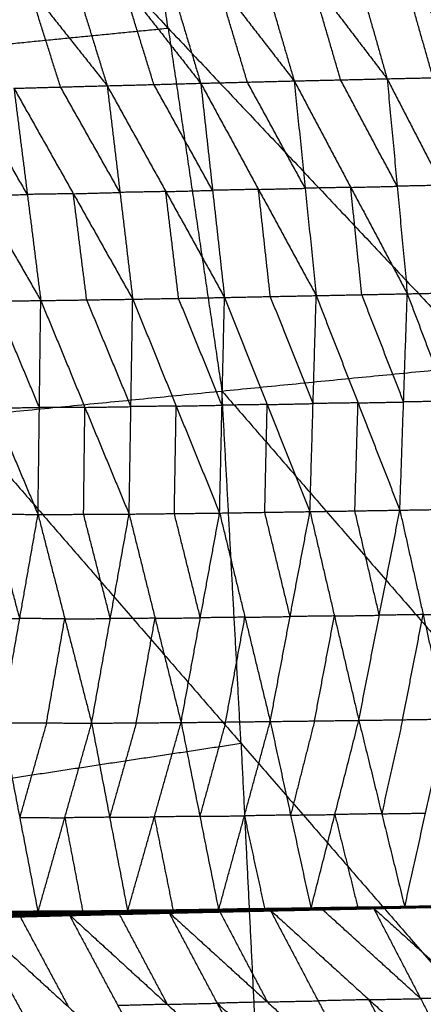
# Model space of a CAD drawing. Header units: millimetres. Extents: x -106 to 110, y -96 to 120.
# Tile 922 of 1020: x 95.46 to 100.5, y 13.77 to 26.06. Entities that reach past the tile are written whole.
import ezdxf

# ---------------------------------------------------------------- set-up
doc = ezdxf.new("R2010")
doc.units = ezdxf.units.MM
doc.header["$MEASUREMENT"] = 0
doc.layers.add('Default', color=7, linetype='Continuous', true_color=0x000000)

msp = doc.modelspace()

# ---------------------------------------------------------------- linework, layer by layer
at = {"layer": 'Default'}
for points in [[(99.844, 31.454, 12.017), (100.564, 26.603, 12.017), (101.283, 21.752, 12.017)], [(97.316, 25.957, 10.567), (96.957, 28.382, 10.567), (96.597, 30.808, 10.567)], [(93.35, 30.162, 9.117), (97.316, 25.957, 10.567), (101.283, 21.752, 12.017)], [(96.967, 27.781, 5.58), (97.345, 26.525, 5.096), (97.723, 25.269, 4.612)], [(96.967, 27.781, 5.58), (97.929, 26.539, 5.354), (98.89, 25.298, 5.128)], [(98.155, 27.813, 6.103), (98.522, 26.555, 5.615), (98.89, 25.298, 5.128)], [(98.155, 27.813, 6.103), (99.102, 26.569, 5.887), (100.05, 25.325, 5.671)], [(99.335, 27.842, 6.652), (99.692, 26.583, 6.161), (100.05, 25.325, 5.671)], [(99.335, 27.842, 6.652), (100.266, 26.596, 6.444), (101.197, 25.351, 6.237)], [(94.602, 27.701, 4.627), (95.579, 26.469, 4.377), (96.555, 25.238, 4.127)], [(95.779, 27.745, 5.086), (96.167, 26.491, 4.607), (96.555, 25.238, 4.127)], [(95.779, 27.745, 5.086), (96.751, 26.507, 4.849), (97.723, 25.269, 4.612)], [(99.47, 25.311, 5.399), (99.286, 25.94, 5.643), (99.102, 26.569, 5.887)], [(100.624, 25.338, 5.954), (100.445, 25.967, 6.199), (100.266, 26.596, 6.444)], [(95.973, 25.222, 3.902), (95.776, 25.846, 4.139), (95.579, 26.469, 4.377)], [(97.139, 25.253, 4.369), (96.945, 25.88, 4.609), (96.751, 26.507, 4.849)], [(98.306, 25.283, 4.87), (98.118, 25.911, 5.112), (97.929, 26.539, 5.354)], [(94.022, 25.632, 9.117), (95.669, 25.795, 9.842), (97.316, 25.957, 10.567)], [(97.316, 25.957, 10.567), (97.652, 23.692, 10.567), (97.988, 21.427, 10.567)], [(98.89, 25.298, 5.128), (99.47, 25.311, 5.399), (100.05, 25.325, 5.671)], [(100.05, 25.325, 5.671), (100.624, 25.338, 5.954), (101.197, 25.351, 6.237)], [(100.05, 25.325, 5.671), (100.176, 23.983, 5.52), (100.302, 22.641, 5.369)], [(100.05, 25.325, 5.671), (100.738, 23.994, 5.798), (101.426, 22.663, 5.925)], [(95.391, 25.206, 3.676), (95.973, 25.222, 3.902), (96.555, 25.238, 4.127)], [(95.391, 25.206, 3.676), (95.559, 23.881, 3.54), (95.726, 22.556, 3.404)], [(95.391, 25.206, 3.676), (96.133, 23.89, 3.763), (96.874, 22.573, 3.85)], [(96.715, 23.906, 3.989), (96.344, 24.564, 3.945), (95.973, 25.222, 3.902)], [(96.555, 25.238, 4.127), (97.139, 25.253, 4.369), (97.723, 25.269, 4.612)], [(96.555, 25.238, 4.127), (96.715, 23.906, 3.989), (96.874, 22.573, 3.85)], [(96.555, 25.238, 4.127), (97.287, 23.917, 4.227), (98.02, 22.595, 4.327)], [(97.871, 23.932, 4.47), (97.505, 24.593, 4.42), (97.139, 25.253, 4.369)], [(97.723, 25.269, 4.612), (98.306, 25.283, 4.87), (98.89, 25.298, 5.128)], [(97.723, 25.269, 4.612), (97.871, 23.932, 4.47), (98.02, 22.595, 4.327)], [(97.723, 25.269, 4.612), (98.444, 23.944, 4.723), (99.165, 22.618, 4.835)], [(99.027, 23.958, 4.981), (98.667, 24.621, 4.926), (98.306, 25.283, 4.87)], [(98.89, 25.298, 5.128), (99.027, 23.958, 4.981), (99.165, 22.618, 4.835)], [(98.89, 25.298, 5.128), (99.596, 23.969, 5.248), (100.302, 22.641, 5.369)], [(100.176, 23.983, 5.52), (99.823, 24.647, 5.459), (99.47, 25.311, 5.399)], [(94.227, 25.172, 3.258), (94.977, 23.864, 3.331), (95.726, 22.556, 3.404)], [(95.559, 23.881, 3.54), (95.184, 24.535, 3.504), (94.809, 25.189, 3.467)], [(99.596, 23.969, 5.248), (99.312, 23.964, 5.115), (99.027, 23.958, 4.981)], [(99.596, 23.969, 5.248), (99.886, 23.976, 5.384), (100.176, 23.983, 5.52)], [(99.734, 22.63, 5.102), (99.665, 23.3, 5.175), (99.596, 23.969, 5.248)], [(100.738, 23.994, 5.798), (100.457, 23.989, 5.659), (100.176, 23.983, 5.52)], [(94.977, 23.864, 3.331), (95.268, 23.872, 3.436), (95.559, 23.881, 3.54)], [(96.133, 23.89, 3.763), (95.846, 23.885, 3.651), (95.559, 23.881, 3.54)], [(96.133, 23.89, 3.763), (96.424, 23.898, 3.876), (96.715, 23.906, 3.989)], [(96.3, 22.565, 3.627), (96.216, 23.227, 3.695), (96.133, 23.89, 3.763)], [(97.287, 23.917, 4.227), (97.001, 23.911, 4.108), (96.715, 23.906, 3.989)], [(97.287, 23.917, 4.227), (97.579, 23.924, 4.348), (97.871, 23.932, 4.47)], [(97.447, 22.584, 4.089), (97.367, 23.25, 4.158), (97.287, 23.917, 4.227)], [(98.444, 23.944, 4.723), (98.158, 23.938, 4.597), (97.871, 23.932, 4.47)], [(98.444, 23.944, 4.723), (98.735, 23.951, 4.852), (99.027, 23.958, 4.981)], [(98.592, 22.607, 4.581), (98.518, 23.275, 4.652), (98.444, 23.944, 4.723)], [(98.02, 22.595, 4.327), (98.592, 22.607, 4.581), (99.165, 22.618, 4.835)], [(99.087, 19.922, 5.03), (99.126, 21.27, 4.933), (99.165, 22.618, 4.835)], [(99.165, 22.618, 4.835), (99.734, 22.63, 5.102), (100.302, 22.641, 5.369)], [(99.165, 22.618, 4.835), (99.687, 21.279, 5.193), (100.209, 19.94, 5.551)], [(100.256, 21.29, 5.46), (99.995, 21.96, 5.281), (99.734, 22.63, 5.102)], [(100.209, 19.94, 5.551), (100.256, 21.29, 5.46), (100.302, 22.641, 5.369)], [(100.302, 22.641, 5.369), (100.864, 22.652, 5.647), (101.426, 22.663, 5.925)], [(100.302, 22.641, 5.369), (100.809, 21.3, 5.731), (101.316, 19.958, 6.093)], [(94.574, 22.546, 2.991), (95.15, 22.551, 3.197), (95.726, 22.556, 3.404)], [(94.574, 22.546, 2.991), (95.133, 21.216, 3.31), (95.692, 19.886, 3.628)], [(95.709, 21.221, 3.516), (95.43, 21.886, 3.357), (95.15, 22.551, 3.197)], [(95.692, 19.886, 3.628), (95.709, 21.221, 3.516), (95.726, 22.556, 3.404)], [(95.726, 22.556, 3.404), (96.3, 22.565, 3.627), (96.874, 22.573, 3.85)], [(95.726, 22.556, 3.404), (96.277, 21.223, 3.736), (96.829, 19.891, 4.067)], [(96.852, 21.232, 3.959), (96.576, 21.898, 3.793), (96.3, 22.565, 3.627)], [(96.829, 19.891, 4.067), (96.852, 21.232, 3.959), (96.874, 22.573, 3.85)], [(96.874, 22.573, 3.85), (97.447, 22.584, 4.089), (98.02, 22.595, 4.327)], [(96.874, 22.573, 3.85), (97.417, 21.239, 4.192), (97.959, 19.904, 4.534)], [(97.989, 21.25, 4.431), (97.718, 21.917, 4.26), (97.447, 22.584, 4.089)], [(97.959, 19.904, 4.534), (97.989, 21.25, 4.431), (98.02, 22.595, 4.327)], [(98.02, 22.595, 4.327), (98.553, 21.258, 4.679), (99.087, 19.922, 5.03)], [(99.126, 21.27, 4.933), (98.859, 21.938, 4.757), (98.592, 22.607, 4.581)], [(94.693, 21.103, 9.117), (97.988, 21.427, 10.567), (101.283, 21.752, 12.017)], [(97.988, 21.427, 10.567), (99.755, 19.391, 11.292), (101.521, 17.355, 12.017)], [(98.226, 17.03, 10.567), (98.107, 19.229, 10.567), (97.988, 21.427, 10.567)], [(98.553, 21.258, 4.679), (98.84, 21.264, 4.806), (99.126, 21.27, 4.933)], [(99.687, 21.279, 5.193), (99.406, 21.275, 5.063), (99.126, 21.27, 4.933)], [(99.648, 19.931, 5.291), (99.667, 20.605, 5.242), (99.687, 21.279, 5.193)], [(99.687, 21.279, 5.193), (99.971, 21.285, 5.327), (100.256, 21.29, 5.46)], [(100.809, 21.3, 5.731), (100.532, 21.295, 5.596), (100.256, 21.29, 5.46)], [(95.133, 21.216, 3.31), (95.421, 21.219, 3.413), (95.709, 21.221, 3.516)], [(96.277, 21.223, 3.736), (95.993, 21.222, 3.626), (95.709, 21.221, 3.516)], [(96.261, 19.888, 3.848), (96.269, 20.556, 3.792), (96.277, 21.223, 3.736)], [(96.277, 21.223, 3.736), (96.565, 21.228, 3.847), (96.852, 21.232, 3.959)], [(97.417, 21.239, 4.192), (97.134, 21.235, 4.075), (96.852, 21.232, 3.959)], [(97.394, 19.897, 4.301), (97.405, 20.568, 4.246), (97.417, 21.239, 4.192)], [(97.417, 21.239, 4.192), (97.703, 21.244, 4.311), (97.989, 21.25, 4.431)], [(98.553, 21.258, 4.679), (98.271, 21.254, 4.555), (97.989, 21.25, 4.431)], [(98.523, 19.913, 4.782), (98.538, 20.586, 4.73), (98.553, 21.258, 4.679)], [(94.693, 21.103, 9.117), (98.226, 17.03, 10.567), (101.759, 12.958, 12.017)], [(97.959, 19.904, 4.534), (98.523, 19.913, 4.782), (99.087, 19.922, 5.03)], [(98.839, 18.612, 5.441), (98.681, 19.262, 5.112), (98.523, 19.913, 4.782)], [(98.591, 17.302, 5.852), (98.839, 18.612, 5.441), (99.087, 19.922, 5.03)], [(99.087, 19.922, 5.03), (99.648, 19.931, 5.291), (100.209, 19.94, 5.551)], [(99.087, 19.922, 5.03), (99.392, 18.619, 5.694), (99.697, 17.316, 6.359)], [(99.953, 18.628, 5.955), (99.8, 19.279, 5.623), (99.648, 19.931, 5.291)], [(99.697, 17.316, 6.359), (99.953, 18.628, 5.955), (100.209, 19.94, 5.551)], [(100.209, 19.94, 5.551), (100.762, 19.949, 5.822), (101.316, 19.958, 6.093)], [(100.209, 19.94, 5.551), (100.5, 18.636, 6.218), (100.79, 17.332, 6.885)], [(94.55, 19.898, 3.219), (95.121, 19.892, 3.424), (95.692, 19.886, 3.628)], [(95.464, 18.587, 4.052), (95.292, 19.239, 3.738), (95.121, 19.892, 3.424)], [(95.235, 17.287, 4.477), (95.464, 18.587, 4.052), (95.692, 19.886, 3.628)], [(95.692, 19.886, 3.628), (96.261, 19.888, 3.848), (96.829, 19.891, 4.067)], [(95.692, 19.886, 3.628), (96.026, 18.584, 4.27), (96.361, 17.281, 4.911)], [(96.595, 18.586, 4.489), (96.428, 19.237, 4.168), (96.261, 19.888, 3.848)], [(96.361, 17.281, 4.911), (96.595, 18.586, 4.489), (96.829, 19.891, 4.067)], [(96.829, 19.891, 4.067), (97.394, 19.897, 4.301), (97.959, 19.904, 4.534)], [(96.829, 19.891, 4.067), (97.153, 18.59, 4.718), (97.478, 17.289, 5.369)], [(97.718, 18.596, 4.952), (97.556, 19.247, 4.626), (97.394, 19.897, 4.301)], [(97.478, 17.289, 5.369), (97.718, 18.596, 4.952), (97.959, 19.904, 4.534)], [(97.959, 19.904, 4.534), (98.275, 18.603, 5.193), (98.591, 17.302, 5.852)], [(94.892, 18.592, 3.848), (95.178, 18.59, 3.95), (95.464, 18.587, 4.052)], [(96.026, 18.584, 4.27), (95.745, 18.585, 4.161), (95.464, 18.587, 4.052)], [(95.798, 17.284, 4.694), (95.912, 17.934, 4.482), (96.026, 18.584, 4.27)], [(96.026, 18.584, 4.27), (96.311, 18.585, 4.379), (96.595, 18.586, 4.489)], [(97.153, 18.59, 4.718), (96.874, 18.588, 4.604), (96.595, 18.586, 4.489)], [(96.919, 17.285, 5.14), (97.036, 17.937, 4.929), (97.153, 18.59, 4.718)], [(97.153, 18.59, 4.718), (97.436, 18.593, 4.835), (97.718, 18.596, 4.952)], [(98.275, 18.603, 5.193), (97.996, 18.6, 5.073), (97.718, 18.596, 4.952)], [(98.034, 17.295, 5.611), (98.154, 17.949, 5.402), (98.275, 18.603, 5.193)], [(98.275, 18.603, 5.193), (98.557, 18.607, 5.317), (98.839, 18.612, 5.441)], [(99.392, 18.619, 5.694), (99.115, 18.615, 5.568), (98.839, 18.612, 5.441)], [(99.144, 17.309, 6.105), (99.268, 17.964, 5.9), (99.392, 18.619, 5.694)], [(99.392, 18.619, 5.694), (99.672, 18.623, 5.825), (99.953, 18.628, 5.955)], [(100.5, 18.636, 6.218), (100.226, 18.632, 6.087), (99.953, 18.628, 5.955)], [(100.244, 17.324, 6.622), (100.372, 17.98, 6.42), (100.5, 18.636, 6.218)], [(100.5, 18.636, 6.218), (100.776, 18.64, 6.354), (101.053, 18.645, 6.489)], [(99.697, 17.316, 6.359), (100.244, 17.324, 6.622), (100.79, 17.332, 6.885)], [(100.27, 14.985, 8.681), (100.53, 16.158, 7.783), (100.79, 17.332, 6.885)], [(95.235, 17.287, 4.477), (95.463, 16.103, 5.546), (95.691, 14.919, 6.615)], [(95.235, 17.287, 4.477), (95.798, 17.284, 4.694), (96.361, 17.281, 4.911)], [(95.798, 17.284, 4.694), (95.63, 16.694, 5.12), (95.463, 16.103, 5.546)], [(95.691, 14.919, 6.615), (96.026, 16.1, 5.763), (96.361, 17.281, 4.911)], [(96.361, 17.281, 4.911), (96.919, 17.285, 5.14), (97.478, 17.289, 5.369)], [(96.361, 17.281, 4.911), (96.586, 16.106, 5.997), (96.811, 14.931, 7.083)], [(96.919, 17.285, 5.14), (96.752, 16.695, 5.569), (96.586, 16.106, 5.997)], [(96.811, 14.931, 7.083), (97.144, 16.11, 6.226), (97.478, 17.289, 5.369)], [(97.478, 17.289, 5.369), (98.034, 17.295, 5.611), (98.591, 17.302, 5.852)], [(97.478, 17.289, 5.369), (97.712, 16.118, 6.475), (97.947, 14.947, 7.581)], [(98.034, 17.295, 5.611), (97.873, 16.706, 6.043), (97.712, 16.118, 6.475)], [(97.947, 14.947, 7.581), (98.269, 16.124, 6.717), (98.591, 17.302, 5.852)], [(98.591, 17.302, 5.852), (99.144, 17.309, 6.105), (99.697, 17.316, 6.359)], [(98.591, 17.302, 5.852), (98.845, 16.133, 6.983), (99.1, 14.965, 8.113)], [(99.144, 17.309, 6.105), (98.995, 16.721, 6.544), (98.845, 16.133, 6.983)], [(99.1, 14.965, 8.113), (99.398, 16.14, 7.236), (99.697, 17.316, 6.359)], [(99.697, 17.316, 6.359), (99.983, 16.15, 7.52), (100.27, 14.985, 8.681)], [(100.244, 17.324, 6.622), (100.113, 16.737, 7.071), (99.983, 16.15, 7.52)], [(94.918, 16.529, 9.117), (96.572, 16.78, 9.842), (98.226, 17.03, 10.567)], [(98.226, 17.03, 10.567), (98.339, 14.743, 10.567), (98.451, 12.457, 10.567)], [(95.463, 16.103, 5.546), (95.744, 16.102, 5.654), (96.026, 16.1, 5.763)], [(96.586, 16.106, 5.997), (96.306, 16.103, 5.88), (96.026, 16.1, 5.763)], [(96.586, 16.106, 5.997), (96.865, 16.108, 6.112), (97.144, 16.11, 6.226)], [(97.712, 16.118, 6.475), (97.428, 16.114, 6.351), (97.144, 16.11, 6.226)], [(97.144, 16.11, 6.226), (97.262, 15.524, 6.779), (97.379, 14.939, 7.332)], [(97.712, 16.118, 6.475), (97.99, 16.121, 6.596), (98.269, 16.124, 6.717)], [(98.845, 16.133, 6.983), (98.557, 16.129, 6.85), (98.269, 16.124, 6.717)], [(98.269, 16.124, 6.717), (98.396, 15.54, 7.282), (98.523, 14.956, 7.847)], [(98.845, 16.133, 6.983), (99.122, 16.137, 7.109), (99.398, 16.14, 7.236)], [(99.983, 16.15, 7.52), (99.691, 16.145, 7.378), (99.398, 16.14, 7.236)], [(99.398, 16.14, 7.236), (99.542, 15.557, 7.816), (99.685, 14.975, 8.397)], [(99.983, 16.15, 7.52), (100.257, 16.154, 7.651), (100.53, 16.158, 7.783)], [(96.026, 16.1, 5.763), (96.138, 15.513, 6.306), (96.251, 14.925, 6.849)], [(99.849, 14.965, 8.463), (100.524, 14.983, 8.808), (101.198, 15, 9.153)], [(99.879, 14.974, 8.488), (100.539, 14.987, 8.821), (101.198, 15, 9.153)], [(99.894, 14.968, 8.475), (100.552, 14.982, 8.806), (101.21, 14.996, 9.138)], [(99.929, 14.976, 8.489), (100.582, 14.988, 8.818), (101.235, 15.001, 9.148)], [(99.929, 14.976, 8.489), (100.57, 14.986, 8.813), (101.21, 14.996, 9.138)], [(99.957, 14.985, 8.503), (100.605, 14.996, 8.831), (101.254, 15.006, 9.159)], [(99.957, 14.985, 8.503), (100.596, 14.993, 8.826), (101.235, 15.001, 9.148)], [(100.614, 14.997, 8.841), (100.29, 14.992, 8.677), (99.966, 14.986, 8.513)], [(99.974, 14.987, 8.523), (100.619, 14.998, 8.849), (101.264, 15.008, 9.174)], [(99.974, 14.987, 8.523), (100.614, 14.997, 8.841), (101.254, 15.006, 9.159)], [(99.974, 14.987, 8.523), (100.419, 14.991, 8.752), (100.864, 14.995, 8.981)], [(100.27, 14.985, 8.681), (100.567, 14.99, 8.831), (100.864, 14.995, 8.981)], [(101.064, 15.002, 9.078), (100.741, 14.996, 8.915), (100.419, 14.991, 8.752)], [(94.572, 14.921, 6.168), (95.132, 14.92, 6.391), (95.691, 14.919, 6.615)], [(94.774, 14.845, 6.23), (95.426, 14.87, 6.502), (96.078, 14.894, 6.774)], [(94.774, 14.845, 6.23), (95.393, 14.862, 6.484), (96.012, 14.878, 6.737)], [(94.846, 14.86, 6.275), (95.462, 14.877, 6.524), (96.078, 14.894, 6.774)], [(94.864, 14.861, 6.249), (95.478, 14.874, 6.504), (96.091, 14.887, 6.759)], [(94.864, 14.861, 6.249), (95.438, 14.87, 6.493), (96.012, 14.878, 6.737)], [(95.514, 14.887, 6.516), (95.207, 14.881, 6.389), (94.9, 14.874, 6.261)], [(94.937, 14.888, 6.273), (95.546, 14.897, 6.528), (96.156, 14.907, 6.782)], [(94.937, 14.888, 6.273), (95.514, 14.887, 6.516), (96.091, 14.887, 6.759)], [(95.575, 14.912, 6.539), (95.271, 14.907, 6.412), (94.966, 14.902, 6.284)], [(94.995, 14.917, 6.295), (95.601, 14.922, 6.549), (96.208, 14.928, 6.802)], [(94.995, 14.917, 6.295), (95.575, 14.912, 6.539), (96.156, 14.907, 6.782)], [(95.62, 14.929, 6.565), (95.317, 14.926, 6.439), (95.013, 14.924, 6.312)], [(95.032, 14.931, 6.328), (95.637, 14.934, 6.579), (96.242, 14.937, 6.83)], [(95.032, 14.931, 6.328), (95.361, 14.925, 6.472), (95.691, 14.919, 6.615)], [(95.032, 14.931, 6.328), (95.62, 14.929, 6.565), (96.208, 14.928, 6.802)], [(95.966, 14.928, 6.722), (95.664, 14.927, 6.597), (95.361, 14.925, 6.472)], [(95.426, 14.87, 6.502), (95.735, 14.878, 6.629), (96.045, 14.886, 6.756)], [(95.438, 14.87, 6.493), (95.745, 14.876, 6.621), (96.051, 14.883, 6.748)], [(95.462, 14.877, 6.524), (95.768, 14.307, 6.121), (96.073, 13.738, 5.717)], [(95.478, 14.874, 6.504), (95.496, 14.881, 6.51), (95.514, 14.887, 6.516)], [(96.051, 14.883, 6.748), (95.765, 14.878, 6.626), (95.478, 14.874, 6.504)], [(95.514, 14.887, 6.516), (95.819, 14.892, 6.643), (96.124, 14.897, 6.771)], [(95.546, 14.897, 6.528), (95.561, 14.904, 6.533), (95.575, 14.912, 6.539)], [(96.124, 14.897, 6.771), (95.835, 14.897, 6.649), (95.546, 14.897, 6.528)], [(95.575, 14.912, 6.539), (95.879, 14.914, 6.666), (96.182, 14.917, 6.792)], [(95.601, 14.922, 6.549), (95.611, 14.926, 6.557), (95.62, 14.929, 6.565)], [(96.182, 14.917, 6.792), (95.892, 14.92, 6.671), (95.601, 14.922, 6.549)], [(95.62, 14.929, 6.565), (95.922, 14.931, 6.691), (96.225, 14.933, 6.816)], [(96.225, 14.933, 6.816), (95.931, 14.933, 6.697), (95.637, 14.934, 6.579)], [(95.637, 14.934, 6.579), (95.802, 14.931, 6.651), (95.966, 14.928, 6.722)], [(95.691, 14.919, 6.615), (95.966, 14.928, 6.722), (96.242, 14.937, 6.83)], [(95.691, 14.919, 6.615), (96.251, 14.925, 6.849), (96.811, 14.931, 7.083)], [(95.966, 14.928, 6.722), (96.246, 14.931, 6.839), (96.526, 14.934, 6.956)], [(96.012, 14.878, 6.737), (96.667, 14.9, 7.021), (97.323, 14.922, 7.305)], [(96.012, 14.878, 6.737), (96.64, 14.893, 7.005), (97.268, 14.908, 7.274)], [(96.012, 14.878, 6.737), (96.045, 14.886, 6.756), (96.078, 14.894, 6.774)], [(96.012, 14.878, 6.737), (96.051, 14.883, 6.748), (96.091, 14.887, 6.759)], [(96.045, 14.886, 6.756), (96.373, 14.897, 6.898), (96.7, 14.908, 7.039)], [(96.667, 14.9, 7.021), (96.356, 14.893, 6.888), (96.045, 14.886, 6.756)], [(96.68, 14.898, 7.016), (96.366, 14.89, 6.882), (96.051, 14.883, 6.748)], [(96.078, 14.894, 6.774), (96.7, 14.908, 7.039), (97.323, 14.922, 7.305)], [(96.078, 14.894, 6.774), (96.689, 13.755, 5.967), (97.3, 12.616, 5.159)], [(96.078, 14.894, 6.774), (97.305, 13.771, 6.23), (98.533, 12.649, 5.686)], [(96.091, 14.887, 6.759), (96.714, 14.901, 7.026), (97.337, 14.914, 7.294)], [(96.091, 14.887, 6.759), (96.68, 14.898, 7.016), (97.268, 14.908, 7.274)], [(96.091, 14.887, 6.759), (96.124, 14.897, 6.771), (96.156, 14.907, 6.782)], [(96.746, 14.91, 7.038), (96.435, 14.904, 6.904), (96.124, 14.897, 6.771)], [(96.156, 14.907, 6.782), (96.774, 14.918, 7.049), (97.392, 14.929, 7.315)], [(96.156, 14.907, 6.782), (96.182, 14.917, 6.792), (96.208, 14.928, 6.802)], [(96.156, 14.907, 6.782), (96.746, 14.91, 7.038), (97.337, 14.914, 7.294)], [(96.8, 14.929, 7.059), (96.491, 14.923, 6.925), (96.182, 14.917, 6.792)], [(96.208, 14.928, 6.802), (96.823, 14.937, 7.068), (97.437, 14.946, 7.334)], [(96.208, 14.928, 6.802), (96.225, 14.933, 6.816), (96.242, 14.937, 6.83)], [(96.208, 14.928, 6.802), (96.8, 14.929, 7.059), (97.392, 14.929, 7.315)], [(96.84, 14.941, 7.082), (96.532, 14.937, 6.949), (96.225, 14.933, 6.816)], [(96.242, 14.937, 6.83), (96.854, 14.945, 7.094), (97.467, 14.952, 7.358)], [(96.242, 14.937, 6.83), (96.84, 14.941, 7.082), (97.437, 14.946, 7.334)], [(96.242, 14.937, 6.83), (96.526, 14.934, 6.956), (96.811, 14.931, 7.083)], [(96.526, 14.934, 6.956), (96.389, 14.93, 6.903), (96.251, 14.925, 6.849)], [(96.526, 14.934, 6.956), (96.69, 14.939, 7.025), (96.854, 14.945, 7.094)], [(97.139, 14.942, 7.221), (96.833, 14.938, 7.089), (96.526, 14.934, 6.956)], [(96.64, 14.893, 7.005), (96.654, 14.897, 7.013), (96.667, 14.9, 7.021)], [(96.64, 14.893, 7.005), (96.66, 14.896, 7.011), (96.68, 14.898, 7.016)], [(96.667, 14.9, 7.021), (96.981, 14.907, 7.155), (97.295, 14.915, 7.289)], [(96.68, 14.898, 7.016), (96.991, 14.905, 7.15), (97.303, 14.911, 7.284)], [(96.7, 14.908, 7.039), (97.003, 14.339, 6.635), (97.305, 13.771, 6.23)], [(97.303, 14.911, 7.284), (97.008, 14.906, 7.155), (96.714, 14.901, 7.026)], [(96.714, 14.901, 7.026), (96.73, 14.906, 7.032), (96.746, 14.91, 7.038)], [(96.746, 14.91, 7.038), (97.056, 14.916, 7.171), (97.365, 14.922, 7.304)], [(96.774, 14.918, 7.049), (96.787, 14.923, 7.054), (96.8, 14.929, 7.059)], [(97.365, 14.922, 7.304), (97.069, 14.92, 7.176), (96.774, 14.918, 7.049)], [(96.8, 14.929, 7.059), (97.108, 14.933, 7.191), (97.415, 14.937, 7.324)], [(96.811, 14.931, 7.083), (97.139, 14.942, 7.221), (97.467, 14.952, 7.358)], [(96.811, 14.931, 7.083), (97.379, 14.939, 7.332), (97.947, 14.947, 7.581)], [(96.823, 14.937, 7.068), (96.831, 14.939, 7.075), (96.84, 14.941, 7.082)], [(97.415, 14.937, 7.324), (97.119, 14.937, 7.196), (96.823, 14.937, 7.068)], [(96.84, 14.941, 7.082), (97.146, 14.945, 7.214), (97.452, 14.949, 7.346)], [(97.452, 14.949, 7.346), (97.153, 14.947, 7.22), (96.854, 14.945, 7.094)], [(97.139, 14.942, 7.221), (97.423, 14.945, 7.345), (97.707, 14.949, 7.47)], [(97.379, 14.939, 7.332), (97.259, 14.94, 7.276), (97.139, 14.942, 7.221)], [(97.268, 14.908, 7.274), (97.93, 14.928, 7.574), (98.591, 14.948, 7.875)], [(97.268, 14.908, 7.274), (97.908, 14.923, 7.56), (98.548, 14.937, 7.847)], [(97.268, 14.908, 7.274), (97.295, 14.915, 7.289), (97.323, 14.922, 7.305)], [(97.268, 14.908, 7.274), (97.303, 14.911, 7.284), (97.337, 14.914, 7.294)], [(97.295, 14.915, 7.289), (97.626, 14.925, 7.439), (97.957, 14.935, 7.59)], [(97.93, 14.928, 7.574), (97.613, 14.922, 7.432), (97.295, 14.915, 7.289)], [(97.943, 14.926, 7.57), (97.623, 14.918, 7.427), (97.303, 14.911, 7.284)], [(97.323, 14.922, 7.305), (97.957, 14.935, 7.59), (98.591, 14.948, 7.875)], [(97.323, 14.922, 7.305), (97.928, 13.785, 6.495), (98.533, 12.649, 5.686)], [(97.323, 14.922, 7.305), (98.555, 13.801, 6.779), (99.787, 12.68, 6.254)], [(97.337, 14.914, 7.294), (97.971, 14.928, 7.579), (98.605, 14.941, 7.863)], [(97.337, 14.914, 7.294), (97.943, 14.926, 7.57), (98.548, 14.937, 7.847)], [(97.337, 14.914, 7.294), (97.365, 14.922, 7.304), (97.392, 14.929, 7.315)], [(97.999, 14.935, 7.589), (97.682, 14.928, 7.447), (97.365, 14.922, 7.304)], [(97.392, 14.929, 7.315), (98.021, 14.941, 7.598), (98.65, 14.952, 7.881)], [(97.392, 14.929, 7.315), (97.415, 14.937, 7.324), (97.437, 14.946, 7.334)], [(97.392, 14.929, 7.315), (97.999, 14.935, 7.589), (98.605, 14.941, 7.863)], [(98.044, 14.949, 7.607), (97.729, 14.943, 7.466), (97.415, 14.937, 7.324)], [(97.437, 14.946, 7.334), (98.062, 14.955, 7.616), (98.686, 14.965, 7.898)], [(97.437, 14.946, 7.334), (97.452, 14.949, 7.346), (97.467, 14.952, 7.358)], [(97.437, 14.946, 7.334), (98.044, 14.949, 7.607), (98.65, 14.952, 7.881)], [(98.077, 14.958, 7.628), (97.764, 14.954, 7.487), (97.452, 14.949, 7.346)], [(97.467, 14.952, 7.358), (98.088, 14.96, 7.639), (98.709, 14.969, 7.919)], [(97.467, 14.952, 7.358), (98.077, 14.958, 7.628), (98.686, 14.965, 7.898)], [(97.467, 14.952, 7.358), (97.707, 14.949, 7.47), (97.947, 14.947, 7.581)], [(97.707, 14.949, 7.47), (97.897, 14.955, 7.554), (98.088, 14.96, 7.639)], [(98.328, 14.958, 7.75), (98.017, 14.954, 7.61), (97.707, 14.949, 7.47)], [(97.908, 14.923, 7.56), (97.919, 14.925, 7.567), (97.93, 14.928, 7.574)], [(97.908, 14.923, 7.56), (97.926, 14.924, 7.565), (97.943, 14.926, 7.57)], [(97.93, 14.928, 7.574), (98.25, 14.935, 7.718), (98.57, 14.943, 7.861)], [(97.943, 14.926, 7.57), (98.26, 14.932, 7.713), (98.577, 14.939, 7.855)], [(97.947, 14.947, 7.581), (98.328, 14.958, 7.75), (98.709, 14.969, 7.919)], [(97.947, 14.947, 7.581), (98.523, 14.956, 7.847), (99.1, 14.965, 8.113)], [(97.957, 14.935, 7.59), (98.256, 14.368, 7.185), (98.555, 13.801, 6.779)], [(98.577, 14.939, 7.855), (98.274, 14.933, 7.717), (97.971, 14.928, 7.579)], [(97.971, 14.928, 7.579), (97.985, 14.931, 7.584), (97.999, 14.935, 7.589)], [(97.999, 14.935, 7.589), (98.313, 14.941, 7.731), (98.627, 14.947, 7.872)], [(98.021, 14.941, 7.598), (98.032, 14.945, 7.603), (98.044, 14.949, 7.607)], [(98.627, 14.947, 7.872), (98.324, 14.944, 7.735), (98.021, 14.941, 7.598)], [(98.044, 14.949, 7.607), (98.356, 14.954, 7.748), (98.668, 14.958, 7.89)], [(98.062, 14.955, 7.616), (98.069, 14.957, 7.622), (98.077, 14.958, 7.628)], [(98.668, 14.958, 7.89), (98.365, 14.957, 7.753), (98.062, 14.955, 7.616)], [(98.077, 14.958, 7.628), (98.387, 14.962, 7.768), (98.698, 14.967, 7.909)], [(98.698, 14.967, 7.909), (98.393, 14.964, 7.774), (98.088, 14.96, 7.639)], [(98.328, 14.958, 7.75), (98.616, 14.962, 7.883), (98.905, 14.967, 8.016)], [(98.523, 14.956, 7.847), (98.426, 14.957, 7.799), (98.328, 14.958, 7.75)], [(98.548, 14.937, 7.847), (99.214, 14.955, 8.168), (99.879, 14.974, 8.488)], [(98.548, 14.937, 7.847), (99.199, 14.951, 8.155), (99.849, 14.965, 8.463)], [(98.548, 14.937, 7.847), (98.57, 14.943, 7.861), (98.591, 14.948, 7.875)], [(98.548, 14.937, 7.847), (98.577, 14.939, 7.855), (98.605, 14.941, 7.863)], [(98.57, 14.943, 7.861), (98.902, 14.952, 8.021), (99.235, 14.961, 8.182)], [(99.214, 14.955, 8.168), (98.892, 14.949, 8.014), (98.57, 14.943, 7.861)], [(99.227, 14.953, 8.163), (98.902, 14.946, 8.009), (98.577, 14.939, 7.855)], [(98.591, 14.948, 7.875), (99.235, 14.961, 8.182), (99.879, 14.974, 8.488)], [(98.591, 14.948, 7.875), (99.189, 13.814, 7.064), (99.787, 12.68, 6.254)], [(98.591, 14.948, 7.875), (99.824, 13.829, 7.37), (101.058, 12.711, 6.864)], [(98.605, 14.941, 7.863), (99.249, 14.955, 8.169), (99.894, 14.968, 8.475)], [(98.605, 14.941, 7.863), (99.227, 14.953, 8.163), (99.849, 14.965, 8.463)], [(98.605, 14.941, 7.863), (98.627, 14.947, 7.872), (98.65, 14.952, 7.881)], [(99.272, 14.96, 8.178), (98.95, 14.953, 8.025), (98.627, 14.947, 7.872)], [(98.65, 14.952, 7.881), (99.29, 14.964, 8.185), (99.929, 14.976, 8.489)], [(98.65, 14.952, 7.881), (99.272, 14.96, 8.178), (99.894, 14.968, 8.475)], [(98.65, 14.952, 7.881), (98.668, 14.958, 7.89), (98.686, 14.965, 7.898)], [(99.308, 14.97, 8.193), (98.988, 14.964, 8.041), (98.668, 14.958, 7.89)], [(98.686, 14.965, 7.898), (99.322, 14.975, 8.201), (99.957, 14.985, 8.503)], [(98.686, 14.965, 7.898), (99.308, 14.97, 8.193), (99.929, 14.976, 8.489)], [(98.686, 14.965, 7.898), (98.698, 14.967, 7.909), (98.709, 14.969, 7.919)], [(99.333, 14.977, 8.211), (99.015, 14.972, 8.06), (98.698, 14.967, 7.909)], [(98.709, 14.969, 7.919), (99.342, 14.978, 8.221), (99.974, 14.987, 8.523)], [(98.709, 14.969, 7.919), (99.333, 14.977, 8.211), (99.957, 14.985, 8.503)], [(98.709, 14.969, 7.919), (98.905, 14.967, 8.016), (99.1, 14.965, 8.113)], [(98.905, 14.967, 8.016), (99.123, 14.972, 8.119), (99.342, 14.978, 8.221)], [(99.537, 14.976, 8.318), (99.221, 14.971, 8.167), (98.905, 14.967, 8.016)], [(99.1, 14.965, 8.113), (99.537, 14.976, 8.318), (99.974, 14.987, 8.523)], [(99.1, 14.965, 8.113), (99.685, 14.975, 8.397), (100.27, 14.985, 8.681)], [(99.199, 14.951, 8.155), (99.206, 14.953, 8.161), (99.214, 14.955, 8.168)], [(99.199, 14.951, 8.155), (99.213, 14.952, 8.159), (99.227, 14.953, 8.163)], [(99.214, 14.955, 8.168), (99.539, 14.963, 8.321), (99.864, 14.97, 8.475)], [(99.227, 14.953, 8.163), (99.549, 14.96, 8.316), (99.871, 14.967, 8.469)], [(100.468, 13.842, 7.676), (99.852, 14.402, 7.929), (99.235, 14.961, 8.182)], [(99.871, 14.967, 8.469), (99.56, 14.961, 8.319), (99.249, 14.955, 8.169)], [(99.249, 14.955, 8.169), (99.26, 14.957, 8.173), (99.272, 14.96, 8.178)], [(99.272, 14.96, 8.178), (99.592, 14.966, 8.33), (99.912, 14.972, 8.482)], [(99.912, 14.972, 8.482), (99.601, 14.968, 8.333), (99.29, 14.964, 8.185)], [(99.29, 14.964, 8.185), (99.299, 14.967, 8.189), (99.308, 14.97, 8.193)], [(99.308, 14.97, 8.193), (99.626, 14.975, 8.345), (99.943, 14.98, 8.496)], [(99.943, 14.98, 8.496), (99.632, 14.977, 8.348), (99.322, 14.975, 8.201)], [(99.322, 14.975, 8.201), (99.327, 14.976, 8.206), (99.333, 14.977, 8.211)], [(99.333, 14.977, 8.211), (99.649, 14.981, 8.362), (99.966, 14.986, 8.513)], [(99.966, 14.986, 8.513), (99.654, 14.982, 8.367), (99.342, 14.978, 8.221)], [(99.537, 14.976, 8.318), (99.83, 14.981, 8.46), (100.122, 14.986, 8.602)], [(99.685, 14.975, 8.397), (99.611, 14.975, 8.357), (99.537, 14.976, 8.318)], [(99.849, 14.965, 8.463), (100.513, 14.98, 8.797), (101.178, 14.994, 9.131)], [(99.849, 14.965, 8.463), (99.864, 14.97, 8.475), (99.879, 14.974, 8.488)], [(99.849, 14.965, 8.463), (99.871, 14.967, 8.469), (99.894, 14.968, 8.475)], [(99.864, 14.97, 8.475), (100.201, 14.978, 8.648), (100.539, 14.987, 8.821)], [(100.524, 14.983, 8.808), (100.194, 14.976, 8.642), (99.864, 14.97, 8.475)], [(100.536, 14.981, 8.803), (100.203, 14.974, 8.636), (99.871, 14.967, 8.469)], [(99.879, 14.974, 8.488), (100.468, 13.842, 7.676), (101.058, 12.711, 6.864)], [(99.879, 14.974, 8.488), (101.118, 13.857, 8.007), (102.358, 12.74, 7.525)], [(99.894, 14.968, 8.475), (100.536, 14.981, 8.803), (101.178, 14.994, 9.131)], [(99.894, 14.968, 8.475), (99.912, 14.972, 8.482), (99.929, 14.976, 8.489)], [(100.57, 14.986, 8.813), (100.241, 14.979, 8.648), (99.912, 14.972, 8.482)], [(99.929, 14.976, 8.489), (99.943, 14.98, 8.496), (99.957, 14.985, 8.503)], [(100.596, 14.993, 8.826), (100.27, 14.986, 8.661), (99.943, 14.98, 8.496)], [(99.957, 14.985, 8.503), (99.966, 14.986, 8.513), (99.974, 14.987, 8.523)], [(99.974, 14.987, 8.523), (100.122, 14.986, 8.602), (100.27, 14.985, 8.681)], [(100.122, 14.986, 8.602), (100.27, 14.989, 8.677), (100.419, 14.991, 8.752)], [(100.419, 14.991, 8.752), (100.493, 14.991, 8.791), (100.567, 14.99, 8.831)], [(93.648, 14.813, 5.812), (94.867, 13.697, 5.241), (96.085, 12.58, 4.67)], [(94.846, 14.86, 6.275), (95.466, 13.72, 5.472), (96.085, 12.58, 4.67)], [(94.846, 14.86, 6.275), (96.073, 13.738, 5.717), (97.3, 12.616, 5.159)], [(97.305, 13.771, 6.23), (96.997, 13.763, 6.098), (96.689, 13.755, 5.967)], [(97.305, 13.771, 6.23), (97.617, 13.778, 6.363), (97.928, 13.785, 6.495)], [(98.555, 13.801, 6.779), (98.241, 13.793, 6.637), (97.928, 13.785, 6.495)], [(97.928, 13.785, 6.495), (98.544, 13.225, 6.232), (99.16, 12.665, 5.97)], [(98.555, 13.801, 6.779), (98.872, 13.808, 6.922), (99.189, 13.814, 7.064)], [(99.824, 13.829, 7.37), (99.507, 13.822, 7.217), (99.189, 13.814, 7.064)], [(99.824, 13.829, 7.37), (100.146, 13.836, 7.523), (100.468, 13.842, 7.676)], [(100.423, 12.696, 6.559), (100.123, 13.262, 6.964), (99.824, 13.829, 7.37)], [(101.118, 13.857, 8.007), (100.793, 13.85, 7.841), (100.468, 13.842, 7.676)]]:
    msp.add_open_spline(points, degree=2, dxfattribs=at)

doc.saveas('drawing.dxf')
